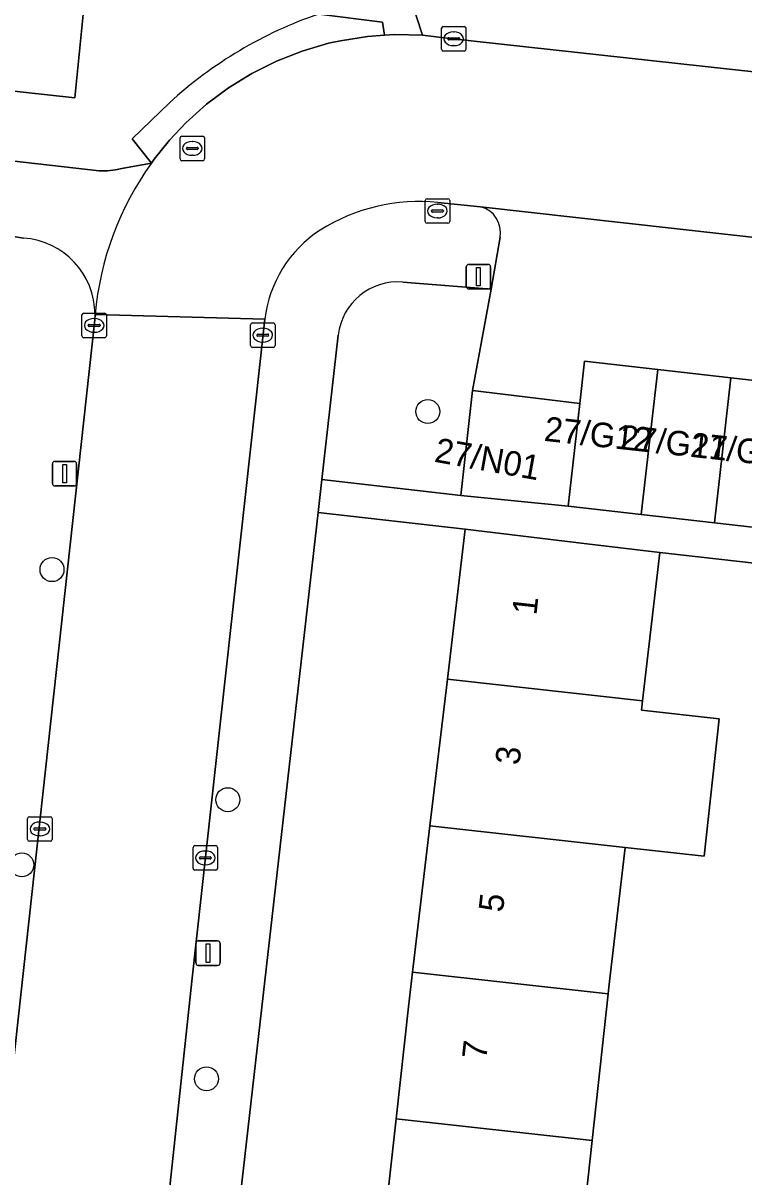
# Model space of a CAD drawing. Extents: x 162026 to 163502, y 387295 to 388169.
# Drawn here: x 162686.26 to 162715.67, y 387892.58 to 387939.61 of the extents above; entities that cross this region are included whole.
import ezdxf

# ---------------------------------------------------------------- set-up
doc = ezdxf.new("R2010")
doc.units = 0
for name, color, linetype in [('IMGEO_Boom', 7, 'Continuous'), ('IMGEO_Erf', 7, 'Continuous'), ('IMGEO_Fietspad_open', 7, 'Continuous'), ('IMGEO_Groenvoorziening', 7, 'Continuous'), ('IMGEO_Kolk', 7, 'Continuous'), ('IMGEO_Lichtmast', 7, 'Continuous'), ('IMGEO_Pand', 7, 'Continuous'), ('IMGEO_Pand_nummerreeks', 7, 'Continuous'), ('IMGEO_Parkeervlak_open', 7, 'Continuous'), ('IMGEO_Rijbaan_lokaal_open', 7, 'Continuous'), ('IMGEO_Rioolput', 7, 'Continuous'), ('IMGEO_Voetpad_open', 7, 'Continuous')]:
    doc.layers.add(name, color=color, linetype=linetype)

msp = doc.modelspace()

# ---------------------------------------------------------------- linework, layer by layer
at = {"layer": 'IMGEO_Boom'}
for centre in [(162702.772, 387923.778), (162687.445, 387917.335), (162694.614, 387907.957), (162686.212, 387905.3), (162693.746, 387896.58)]:
    msp.add_circle(centre, 0.489, dxfattribs=at)
at = {"layer": 'IMGEO_Erf'}
for points in [[(162700.817, 387888.97), (162701.478, 387894.947), (162701.984, 387899.52), (162702.151, 387900.921), (162702.861, 387906.893), (162703.571, 387912.864), (162704.298, 387918.982), (162698.299, 387919.665), (162689.967, 387846.524)], [(162720.517, 387891.636), (162720.719, 387893.59), (162717.176, 387893.955), (162717.715, 387899.2), (162718.331, 387905.184), (162718.946, 387911.169), (162719.445, 387916.022), (162723.299, 387915.626), (162723.428, 387916.767), (162712.243, 387918.034), (162711.532, 387911.986), (162711.487, 387911.606), (162714.66, 387911.256), (162714.042, 387905.658), (162710.83, 387906.013), (162710.161, 387900.321), (162710.13, 387900.041), (162709.478, 387894.064), (162708.825, 387888.086)]]:
    msp.add_lwpolyline(points, dxfattribs=at)
at = {"layer": 'IMGEO_Fietspad_open'}
for points in [[(162691.5, 387933.907), (162690.362, 387933.7), (162690.034, 387933.632), (162689.702, 387933.595), (162689.368, 387933.587), (162670.995, 387935.688), (162639.442, 387939.195), (162636.385, 387939.338), (162633.297, 387939.159)], [(162633.253, 387936.112), (162634.931, 387936.273), (162636.284, 387936.298), (162639.174, 387936.203), (162641.235, 387935.972), (162684.667, 387931.114), (162686.281, 387930.846)]]:
    msp.add_lwpolyline(points, dxfattribs=at)
for centre, radius, start, end in [((162701.693, 387926.592), 12.546, 144.3355, 174.7784), ((162686.08, 387927.733), 3.119, 0.0143, 86.3003)]:
    msp.add_arc(centre, radius, start, end, dxfattribs=at)
at = {"layer": 'IMGEO_Groenvoorziening'}
for points in [[(162705.361, 387928.764), (162701.75, 387929.055)], [(162699.122, 387926.89), (162698.452, 387921.008), (162704.119, 387920.354), (162704.602, 387924.632), (162705.361, 387928.764)]]:
    msp.add_lwpolyline(points, dxfattribs=at)
msp.add_arc((162701.55, 387926.62), 2.443, 85.3056, 173.6592, dxfattribs=at)
at = {"layer": 'IMGEO_Kolk'}
for p, q in [((162703.33, 387938.547), (162703.33, 387939.399)), ((162703.405, 387939.473), (162704.257, 387939.473)), ((162704.331, 387939.399), (162704.331, 387938.547)), ((162703.589, 387938.967), (162703.589, 387938.979)), ((162704.027, 387938.93), (162703.629, 387938.93)), ((162703.632, 387939.016), (162704.03, 387939.016)), ((162703.818, 387939.253), (162703.843, 387939.253)), ((162704.073, 387938.979), (162704.073, 387938.967)), ((162704.257, 387938.473), (162703.405, 387938.473)), ((162703.841, 387938.693), (162703.816, 387938.693)), ((162702.666, 387931.525), (162702.666, 387932.377)), ((162702.741, 387932.451), (162703.593, 387932.451)), ((162703.667, 387932.377), (162703.667, 387931.525)), ((162702.925, 387931.945), (162702.925, 387931.957)), ((162703.363, 387931.908), (162702.965, 387931.908)), ((162702.968, 387931.994), (162703.366, 387931.994)), ((162703.154, 387932.231), (162703.179, 387932.231)), ((162703.409, 387931.957), (162703.409, 387931.945)), ((162703.593, 387931.451), (162702.741, 387931.451)), ((162703.177, 387931.671), (162703.152, 387931.671)), ((162688.665, 387926.863), (162688.665, 387927.715)), ((162688.74, 387927.789), (162689.592, 387927.789)), ((162689.153, 387927.569), (162689.178, 387927.569)), ((162689.666, 387927.715), (162689.666, 387926.863)), ((162688.924, 387927.283), (162688.924, 387927.295)), ((162689.362, 387927.246), (162688.964, 387927.246)), ((162688.967, 387927.332), (162689.365, 387927.332)), ((162689.408, 387927.295), (162689.408, 387927.283)), ((162695.543, 387926.465), (162695.543, 387927.317)), ((162695.618, 387927.391), (162696.47, 387927.391)), ((162696.031, 387927.171), (162696.056, 387927.171)), ((162696.544, 387927.317), (162696.544, 387926.465)), ((162689.592, 387926.789), (162688.74, 387926.789)), ((162689.176, 387927.009), (162689.151, 387927.009)), ((162695.802, 387926.885), (162695.802, 387926.897)), ((162696.24, 387926.848), (162695.842, 387926.848)), ((162695.845, 387926.934), (162696.243, 387926.934)), ((162696.054, 387926.611), (162696.029, 387926.611)), ((162696.286, 387926.897), (162696.286, 387926.885)), ((162696.47, 387926.391), (162695.618, 387926.391)), ((162686.45, 387906.338), (162686.45, 387907.19)), ((162686.525, 387907.264), (162687.377, 387907.264)), ((162686.938, 387907.044), (162686.963, 387907.044)), ((162687.451, 387907.19), (162687.451, 387906.338)), ((162686.709, 387906.758), (162686.709, 387906.77)), ((162687.147, 387906.721), (162686.749, 387906.721)), ((162686.752, 387906.807), (162687.15, 387906.807)), ((162686.961, 387906.484), (162686.936, 387906.484)), ((162687.193, 387906.77), (162687.193, 387906.758)), ((162687.377, 387906.264), (162686.525, 387906.264)), ((162693.198, 387905.158), (162693.198, 387906.01)), ((162693.273, 387906.084), (162694.125, 387906.084)), ((162694.199, 387906.01), (162694.199, 387905.158)), ((162693.457, 387905.578), (162693.457, 387905.59)), ((162693.895, 387905.541), (162693.497, 387905.541)), ((162693.5, 387905.627), (162693.898, 387905.627)), ((162693.686, 387905.864), (162693.711, 387905.864)), ((162693.941, 387905.59), (162693.941, 387905.578)), ((162694.125, 387905.084), (162693.273, 387905.084)), ((162693.709, 387905.304), (162693.684, 387905.304))]:
    msp.add_line(p, q, dxfattribs=at)
for points in [[(162703.33, 387938.547), (162703.33, 387939.399)], [(162703.405, 387939.473), (162704.257, 387939.473)], [(162704.331, 387939.399), (162704.331, 387938.547)], [(162704.257, 387938.473), (162703.405, 387938.473)], [(162702.666, 387931.525), (162702.666, 387932.377)], [(162702.741, 387932.451), (162703.593, 387932.451)], [(162703.667, 387932.377), (162703.667, 387931.525)], [(162703.593, 387931.451), (162702.741, 387931.451)], [(162688.665, 387926.863), (162688.665, 387927.715)], [(162688.74, 387927.789), (162689.592, 387927.789)], [(162689.666, 387927.715), (162689.666, 387926.863)], [(162695.543, 387926.465), (162695.543, 387927.317)], [(162695.618, 387927.391), (162696.47, 387927.391)], [(162696.544, 387927.317), (162696.544, 387926.465)], [(162689.592, 387926.789), (162688.74, 387926.789)], [(162696.47, 387926.391), (162695.618, 387926.391)], [(162686.45, 387906.338), (162686.45, 387907.19)], [(162686.525, 387907.264), (162687.377, 387907.264)], [(162687.451, 387907.19), (162687.451, 387906.338)], [(162687.377, 387906.264), (162686.525, 387906.264)], [(162693.198, 387905.158), (162693.198, 387906.01)], [(162693.273, 387906.084), (162694.125, 387906.084)], [(162694.199, 387906.01), (162694.199, 387905.158)], [(162694.125, 387905.084), (162693.273, 387905.084)]]:
    msp.add_lwpolyline(points, dxfattribs=at)
for centre, radius, start, end in [((162703.407, 387939.397), 0.0765, 91.552, 178.448), ((162703.407, 387939.397), 0.0765, 91.552, 178.448), ((162704.255, 387939.397), 0.0765, 1.552, 88.448), ((162704.255, 387939.397), 0.0765, 1.552, 88.448), ((162703.629, 387938.976), 0.0403, 85.8775, 175.7526), ((162703.626, 387938.966), 0.0366, 178.938, 274.7102), ((162704.03, 387938.973), 0.043, 264.8664, 352.4533), ((162704.034, 387938.978), 0.0386, 1.7309, 96.639), ((162703.407, 387938.549), 0.0765, 181.552, 268.448), ((162703.407, 387938.549), 0.0765, 181.552, 268.448), ((162704.255, 387938.549), 0.0765, 271.552, 358.448), ((162704.255, 387938.549), 0.0765, 271.552, 358.448), ((162702.743, 387932.375), 0.0765, 91.552, 178.448), ((162702.743, 387932.375), 0.0765, 91.552, 178.448), ((162703.591, 387932.375), 0.0765, 1.552, 88.448), ((162703.591, 387932.375), 0.0765, 1.552, 88.448), ((162702.965, 387931.954), 0.0403, 85.8775, 175.7526), ((162702.962, 387931.944), 0.0366, 178.938, 274.7102), ((162703.366, 387931.951), 0.043, 264.8664, 352.4533), ((162703.37, 387931.956), 0.0386, 1.7309, 96.639), ((162702.743, 387931.527), 0.0765, 181.552, 268.448), ((162702.743, 387931.527), 0.0765, 181.552, 268.448), ((162703.591, 387931.527), 0.0765, 271.552, 358.448), ((162703.591, 387931.527), 0.0765, 271.552, 358.448), ((162688.742, 387927.713), 0.0765, 91.552, 178.448), ((162688.742, 387927.713), 0.0765, 91.552, 178.448), ((162689.59, 387927.713), 0.0765, 1.552, 88.448), ((162689.59, 387927.713), 0.0765, 1.552, 88.448), ((162688.964, 387927.292), 0.0403, 85.8775, 175.7526), ((162688.961, 387927.282), 0.0366, 178.938, 274.7102), ((162689.365, 387927.289), 0.043, 264.8664, 352.4533), ((162689.369, 387927.294), 0.0386, 1.7309, 96.639), ((162695.62, 387927.315), 0.0765, 91.552, 178.448), ((162695.62, 387927.315), 0.0765, 91.552, 178.448), ((162696.468, 387927.315), 0.0765, 1.552, 88.448), ((162696.468, 387927.315), 0.0765, 1.552, 88.448), ((162688.742, 387926.865), 0.0765, 181.552, 268.448), ((162688.742, 387926.865), 0.0765, 181.552, 268.448), ((162689.59, 387926.865), 0.0765, 271.552, 358.448), ((162689.59, 387926.865), 0.0765, 271.552, 358.448), ((162695.842, 387926.894), 0.0403, 85.8775, 175.7526), ((162695.839, 387926.884), 0.0366, 178.938, 274.7102), ((162696.243, 387926.891), 0.043, 264.8664, 352.4533), ((162696.247, 387926.896), 0.0386, 1.7309, 96.639), ((162695.62, 387926.467), 0.0765, 181.552, 268.448), ((162695.62, 387926.467), 0.0765, 181.552, 268.448), ((162696.468, 387926.467), 0.0765, 271.552, 358.448), ((162696.468, 387926.467), 0.0765, 271.552, 358.448), ((162686.527, 387907.188), 0.0765, 91.552, 178.448), ((162686.527, 387907.188), 0.0765, 91.552, 178.448), ((162687.375, 387907.188), 0.0765, 1.552, 88.448), ((162687.375, 387907.188), 0.0765, 1.552, 88.448), ((162686.749, 387906.767), 0.0403, 85.8775, 175.7526), ((162686.746, 387906.757), 0.0366, 178.938, 274.7102), ((162687.15, 387906.764), 0.043, 264.8664, 352.4533), ((162687.154, 387906.769), 0.0386, 1.7309, 96.639), ((162686.527, 387906.34), 0.0765, 181.552, 268.448), ((162686.527, 387906.34), 0.0765, 181.552, 268.448), ((162687.375, 387906.34), 0.0765, 271.552, 358.448), ((162687.375, 387906.34), 0.0765, 271.552, 358.448), ((162693.275, 387906.008), 0.0765, 91.552, 178.448), ((162693.275, 387906.008), 0.0765, 91.552, 178.448), ((162694.123, 387906.008), 0.0765, 1.552, 88.448), ((162694.123, 387906.008), 0.0765, 1.552, 88.448), ((162693.497, 387905.587), 0.0403, 85.8775, 175.7526), ((162693.494, 387905.577), 0.0366, 178.938, 274.7102), ((162693.898, 387905.584), 0.043, 264.8664, 352.4533), ((162693.902, 387905.589), 0.0386, 1.7309, 96.639), ((162693.275, 387905.16), 0.0765, 181.552, 268.448), ((162693.275, 387905.16), 0.0765, 181.552, 268.448), ((162694.123, 387905.16), 0.0765, 271.552, 358.448), ((162694.123, 387905.16), 0.0765, 271.552, 358.448)]:
    msp.add_arc(centre, radius, start, end, dxfattribs=at)
for centre, major_axis, ratio, start_param, end_param in [((162703.817, 387938.973), (-0.387, 0.002), 0.722429, 4.712389, 7.853982), ((162703.842, 387938.973), (-0.39, 0.002), 0.717154, 1.570796, 4.712389), ((162703.153, 387931.951), (-0.387, 0.002), 0.722429, 4.712389, 7.853982), ((162703.178, 387931.951), (-0.39, 0.002), 0.717154, 1.570796, 4.712389), ((162689.152, 387927.289), (-0.387, 0.002), 0.722429, 4.712389, 7.853982), ((162689.177, 387927.289), (-0.39, 0.002), 0.717154, 1.570796, 4.712389), ((162696.03, 387926.891), (-0.387, 0.002), 0.722429, 4.712389, 7.853982), ((162696.055, 387926.891), (-0.39, 0.002), 0.717154, 1.570796, 4.712389), ((162686.937, 387906.764), (-0.387, 0.002), 0.722429, 4.712389, 7.853982), ((162686.962, 387906.764), (-0.39, 0.002), 0.717154, 1.570796, 4.712389), ((162693.685, 387905.584), (-0.387, 0.002), 0.722429, 4.712389, 7.853982), ((162693.71, 387905.584), (-0.39, 0.002), 0.717154, 1.570796, 4.712389)]:
    msp.add_ellipse(centre, major_axis=major_axis, ratio=ratio, start_param=start_param, end_param=end_param, dxfattribs=at)
at = {"layer": 'IMGEO_Lichtmast'}
for p, q in [((162704.344, 387928.873), (162704.344, 387929.673)), ((162704.344, 387929.673), (162704.344, 387928.873)), ((162704.444, 387929.773), (162705.234, 387929.773)), ((162705.234, 387929.773), (162704.444, 387929.773)), ((162705.334, 387929.673), (162705.334, 387928.873)), ((162705.334, 387928.873), (162705.334, 387929.673)), ((162705.234, 387928.773), (162704.444, 387928.773)), ((162704.444, 387928.773), (162705.234, 387928.773)), ((162687.46, 387920.848), (162687.46, 387921.648)), ((162687.46, 387921.648), (162687.46, 387920.848)), ((162687.56, 387921.748), (162688.35, 387921.748)), ((162688.35, 387921.748), (162687.56, 387921.748)), ((162688.45, 387921.648), (162688.45, 387920.848)), ((162688.45, 387920.848), (162688.45, 387921.648)), ((162688.35, 387920.748), (162687.56, 387920.748)), ((162687.56, 387920.748), (162688.35, 387920.748)), ((162693.411, 387902.201), (162694.201, 387902.201)), ((162694.201, 387902.201), (162693.411, 387902.201)), ((162693.311, 387901.301), (162693.311, 387902.101)), ((162693.311, 387902.101), (162693.311, 387901.301)), ((162694.301, 387902.101), (162694.301, 387901.301)), ((162694.301, 387901.301), (162694.301, 387902.101)), ((162694.201, 387901.201), (162693.411, 387901.201)), ((162693.411, 387901.201), (162694.201, 387901.201))]:
    msp.add_line(p, q, dxfattribs=at)
for points in [[(162704.764, 387929.648), (162704.914, 387929.648), (162704.914, 387928.898), (162704.764, 387928.898), (162704.764, 387929.648)], [(162687.88, 387921.623), (162688.03, 387921.623), (162688.03, 387920.873), (162687.88, 387920.873), (162687.88, 387921.623)], [(162693.731, 387902.076), (162693.881, 387902.076), (162693.881, 387901.326), (162693.731, 387901.326), (162693.731, 387902.076)]]:
    msp.add_lwpolyline(points, dxfattribs=at)
for centre, start, end in [((162704.444, 387929.673), 90, 180), ((162704.444, 387929.673), 90, 180), ((162705.234, 387929.673), 0, 90), ((162705.234, 387929.673), 360, 90), ((162704.444, 387928.873), 180, 270), ((162704.444, 387928.873), 180, 270), ((162705.234, 387928.873), 270, 0), ((162705.234, 387928.873), 270, 0), ((162687.56, 387921.648), 90, 180), ((162687.56, 387921.648), 90, 180), ((162688.35, 387921.648), 0, 90), ((162688.35, 387921.648), 360, 90), ((162687.56, 387920.848), 180, 270), ((162687.56, 387920.848), 180, 270), ((162688.35, 387920.848), 270, 0), ((162688.35, 387920.848), 270, 0), ((162693.411, 387902.101), 90, 180), ((162693.411, 387902.101), 90, 180), ((162694.201, 387902.101), 0, 90), ((162694.201, 387902.101), 360, 90), ((162693.411, 387901.301), 180, 270), ((162693.411, 387901.301), 180, 270), ((162694.201, 387901.301), 270, 0), ((162694.201, 387901.301), 270, 0)]:
    msp.add_arc(centre, 0.1, start, end, dxfattribs=at)
at = {"layer": 'IMGEO_Pand'}
for points in [[(162708.497, 387919.918), (162711.482, 387919.58), (162712.152, 387925.494), (162709.167, 387925.832), (162708.971, 387924.101)], [(162711.482, 387919.58), (162714.466, 387919.242), (162715.136, 387925.156), (162712.152, 387925.494)], [(162715.136, 387925.156), (162714.466, 387919.242), (162717.451, 387918.903), (162718.121, 387924.817)], [(162708.971, 387924.101), (162704.602, 387924.632), (162704.119, 387920.354), (162708.497, 387919.918)], [(162711.532, 387911.986), (162712.243, 387918.034), (162709.263, 387918.39), (162704.298, 387918.982), (162703.571, 387912.864)], [(162711.532, 387911.986), (162703.571, 387912.864), (162702.861, 387906.893), (162710.83, 387906.013), (162714.042, 387905.658), (162714.66, 387911.256), (162711.487, 387911.606)], [(162710.13, 387900.041), (162710.161, 387900.321), (162710.83, 387906.013), (162702.861, 387906.893), (162702.151, 387900.921)], [(162709.478, 387894.064), (162710.13, 387900.041), (162702.151, 387900.921), (162701.984, 387899.52), (162701.478, 387894.947)], [(162701.478, 387894.947), (162700.817, 387888.97), (162708.825, 387888.086), (162709.478, 387894.064)]]:
    msp.add_lwpolyline(points, close=True, dxfattribs=at)
at = {"layer": 'IMGEO_Parkeervlak_open'}
msp.add_lwpolyline([(162688.371, 387936.571), (162688.823, 387941.068), (162676.816, 387942.328), (162676.336, 387937.885)], close=True, dxfattribs=at)
for points in [[(162746.359, 387927.486), (162704.929, 387932.124)], [(162705.725, 387930.889), (162705.361, 387928.764), (162704.602, 387924.632), (162708.971, 387924.101), (162709.167, 387925.832), (162712.152, 387925.494), (162715.136, 387925.156), (162718.121, 387924.817), (162721.106, 387924.479), (162724.091, 387924.141), (162727.076, 387923.802), (162730.06, 387923.464), (162733.045, 387923.126), (162736.03, 387922.788), (162739.014, 387922.45), (162741.999, 387922.111), (162744.984, 387921.773), (162745.163, 387924.266), (162745.322, 387926.471)]]:
    msp.add_lwpolyline(points, dxfattribs=at)
msp.add_arc((162704.654, 387931.073), 1.087, 350.2782, 75.3282, dxfattribs=at)
at = {"layer": 'IMGEO_Rijbaan_lokaal_open'}
for points in [[(162779.258, 387932.931), (162757.807, 387933.481), (162748.181, 387934.106), (162703.67, 387938.989), (162702.555, 387939.115), (162701.434, 387939.142), (162701.002, 387939.113), (162700.315, 387939.068), (162699.207, 387938.894), (162698.728, 387938.787), (162697.65, 387938.473), (162696.605, 387938.063), (162695.6, 387937.562), (162694.645, 387936.973), (162693.745, 387936.301), (162692.91, 387935.552), (162692.244, 387934.846), (162691.611, 387934.059), (162691.555, 387933.983), (162691.5, 387933.907)], [(162703.184, 387932.302), (162704.929, 387932.124), (162746.359, 387927.486), (162746.89, 387927.426), (162764.381, 387926.333), (162764.914, 387926.343), (162779.06, 387925.943), (162779.258, 387932.931)], [(162687.958, 387844.41), (162687.884, 387844.567), (162687.693, 387845.042), (162687.546, 387845.532), (162687.443, 387846.033), (162687.385, 387846.541), (162687.373, 387847.053), (162687.406, 387847.563), (162687.494, 387848.361), (162689.412, 387865.665), (162693.148, 387900.563), (162696.12, 387927.539), (162689.199, 387927.734), (162689.185, 387927.51), (162680.447, 387847.957)], [(162689.199, 387927.734), (162696.12, 387927.539)]]:
    msp.add_lwpolyline(points, dxfattribs=at)
for centre, radius, start, end in [((162701.693, 387926.592), 12.546, 144.3355, 174.7784), ((162702.438, 387924.677), 7.662, 84.4106, 121.9893), ((162701.173, 387926.919), 5.091, 123.2871, 173.0086)]:
    msp.add_arc(centre, radius, start, end, dxfattribs=at)
at = {"layer": 'IMGEO_Rioolput'}
for p, q in [((162692.668, 387934.077), (162692.668, 387934.929)), ((162692.743, 387935.003), (162693.595, 387935.003)), ((162693.156, 387934.783), (162693.181, 387934.783)), ((162693.669, 387934.929), (162693.669, 387934.077)), ((162692.927, 387934.497), (162692.927, 387934.509)), ((162693.365, 387934.46), (162692.967, 387934.46)), ((162692.97, 387934.546), (162693.368, 387934.546)), ((162693.179, 387934.223), (162693.154, 387934.223)), ((162693.411, 387934.509), (162693.411, 387934.497)), ((162693.595, 387934.003), (162692.743, 387934.003))]:
    msp.add_line(p, q, dxfattribs=at)
for points in [[(162692.668, 387934.077), (162692.668, 387934.929)], [(162692.743, 387935.003), (162693.595, 387935.003)], [(162693.669, 387934.929), (162693.669, 387934.077)], [(162693.595, 387934.003), (162692.743, 387934.003)]]:
    msp.add_lwpolyline(points, dxfattribs=at)
for centre, radius, start, end in [((162692.745, 387934.927), 0.0765, 91.552, 178.448), ((162692.745, 387934.927), 0.0765, 91.552, 178.448), ((162693.593, 387934.927), 0.0765, 1.552, 88.448), ((162693.593, 387934.927), 0.0765, 1.552, 88.448), ((162692.967, 387934.506), 0.0403, 85.8775, 175.7526), ((162692.964, 387934.496), 0.0366, 178.938, 274.7102), ((162693.368, 387934.503), 0.043, 264.8664, 352.4533), ((162693.372, 387934.508), 0.0386, 1.7309, 96.639), ((162692.745, 387934.079), 0.0765, 181.552, 268.448), ((162692.745, 387934.079), 0.0765, 181.552, 268.448), ((162693.593, 387934.079), 0.0765, 271.552, 358.448), ((162693.593, 387934.079), 0.0765, 271.552, 358.448)]:
    msp.add_arc(centre, radius, start, end, dxfattribs=at)
for centre, major_axis, ratio, start_param, end_param in [((162693.155, 387934.503), (-0.387, 0.002), 0.722429, 4.712389, 7.853982), ((162693.18, 387934.503), (-0.39, 0.002), 0.717154, 1.570796, 4.712389)]:
    msp.add_ellipse(centre, major_axis=major_axis, ratio=ratio, start_param=start_param, end_param=end_param, dxfattribs=at)
at = {"layer": 'IMGEO_Voetpad_open'}
for points in [[(162698.331, 387939.981), (162700.922, 387939.652), (162701.002, 387939.113), (162701.434, 387939.142), (162702.555, 387939.115), (162701.295, 387942.986)], [(162691.611, 387934.059), (162692.244, 387934.846), (162692.91, 387935.552), (162693.745, 387936.301), (162694.645, 387936.973), (162695.6, 387937.562), (162696.605, 387938.063), (162697.65, 387938.473), (162698.728, 387938.787), (162699.207, 387938.894), (162700.315, 387939.068), (162701.002, 387939.113), (162700.922, 387939.652), (162698.331, 387939.981)], [(162670.995, 387935.688), (162689.368, 387933.587), (162689.702, 387933.595), (162690.034, 387933.632), (162690.362, 387933.7), (162691.5, 387933.907), (162690.717, 387934.889), (162692.231, 387936.359)], [(162692.231, 387936.359), (162690.717, 387934.889), (162691.5, 387933.907), (162691.555, 387933.983), (162691.611, 387934.059)], [(162704.929, 387932.124), (162703.184, 387932.302)], [(162686.281, 387930.846), (162684.667, 387931.114)], [(162701.75, 387929.055), (162705.361, 387928.764), (162705.725, 387930.889)], [(162689.185, 387927.51), (162689.199, 387927.734)], [(162680.447, 387847.957), (162689.185, 387927.51)], [(162696.12, 387927.539), (162693.148, 387900.563), (162689.412, 387865.665), (162687.494, 387848.361), (162687.406, 387847.563), (162687.373, 387847.053), (162687.385, 387846.541), (162687.443, 387846.033), (162687.546, 387845.532), (162687.693, 387845.042), (162687.884, 387844.567), (162687.958, 387844.41)], [(162698.08, 387843.787), (162691.757, 387844.494), (162689.967, 387846.524), (162698.299, 387919.665), (162698.452, 387921.008), (162699.122, 387926.89)], [(162717.451, 387918.903), (162714.466, 387919.242), (162711.482, 387919.58), (162708.497, 387919.918), (162704.119, 387920.354), (162698.452, 387921.008), (162698.299, 387919.665), (162704.298, 387918.982), (162709.263, 387918.39), (162712.243, 387918.034), (162723.428, 387916.767)]]:
    msp.add_lwpolyline(points, dxfattribs=at)
for points in [[(162752.817, 387937.224), (162751.55, 387937.366), (162748.917, 387937.66), (162701.295, 387942.986), (162702.555, 387939.115), (162703.67, 387938.989), (162748.181, 387934.106), (162757.807, 387933.481), (162779.258, 387932.931), (162782.007, 387932.861), (162801.986, 387932.348), (162805.944, 387932.247), (162819.724, 387931.849), (162826.542, 387931.671), (162826.579, 387932.752), (162827.471, 387935.166), (162823.01, 387935.45), (162801.65, 387935.99), (162799.982, 387936.032)], [(162688.371, 387936.571), (162676.336, 387937.885), (162676.816, 387942.328), (162688.823, 387941.068)]]:
    msp.add_lwpolyline(points, close=True, dxfattribs=at)
for centre, radius, start, end in [((162703.902, 387923.651), 17.254, 108.8369, 132.5643), ((162703.902, 387923.651), 17.254, 108.8369, 132.5643), ((162702.438, 387924.677), 7.662, 84.4106, 121.9893), ((162704.654, 387931.073), 1.087, 350.2782, 75.3282), ((162686.08, 387927.733), 3.119, 0.0143, 86.3003), ((162701.173, 387926.919), 5.091, 123.2871, 173.0086), ((162701.55, 387926.62), 2.443, 85.3056, 173.6592)]:
    msp.add_arc(centre, radius, start, end, dxfattribs=at)

# ---------------------------------------------------------------- texts
at = {"layer": 'IMGEO_Pand_nummerreeks'}
for s, rotation, p in [('27/G12', 353.7844, (162707.487, 387922.586)), ('27/G11', 353.7844, (162710.58, 387922.249)), ('27/G10', 353.7844, (162713.451, 387921.936)), ('27/N01', 349.8245, (162703.003, 387921.736)), ('1', 83.5621, (162707.201, 387915.454)), ('3', 83.5602, (162706.51, 387909.341)), ('5', 83.5621, (162705.834, 387903.34)), ('7', 83.5621, (162705.157, 387897.341))]:
    msp.add_text(s, height=1, rotation=rotation, dxfattribs=at).set_placement(p)

doc.saveas('drawing.dxf')
